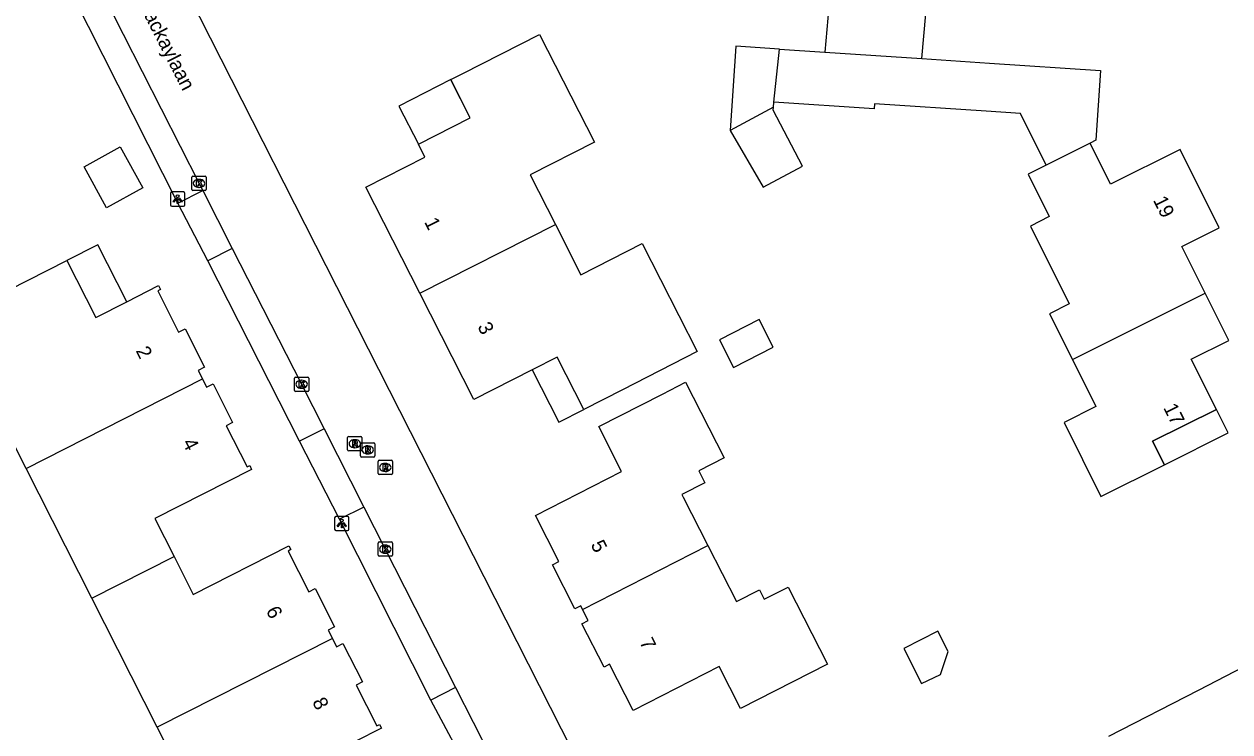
# Model space of a CAD drawing. Extents: x 162722 to 165099, y 384721 to 386283.
# Drawn here: x 163786.3 to 163870.5, y 385114.3 to 385163.7 of the extents above; entities that cross this region are included whole.
import ezdxf

# ---------------------------------------------------------------- set-up
doc = ezdxf.new("R2010")
doc.units = 0
for name, color, linetype in [('IMGEO_Kolk', 7, 'Continuous'), ('IMGEO_Lichtpunt', 7, 'Continuous'), ('IMGEO_Openbare_ruimte_label', 7, 'Continuous'), ('IMGEO_Pand', 7, 'Continuous'), ('IMGEO_Pand_nummerreeks', 7, 'Continuous'), ('IMGEO_Pand_overbouw', 7, 'Continuous'), ('IMGEO_Rijbaan_lokaal_open', 7, 'Continuous'), ('IMGEO_Rioolput', 7, 'Continuous'), ('IMGEO_Voetpad_open', 7, 'Continuous')]:
    doc.layers.add(name, color=color, linetype=linetype)

msp = doc.modelspace()

# ---------------------------------------------------------------- linework, layer by layer
at = {"layer": 'IMGEO_Kolk'}
for p, q in [((163798.018, 385152.166), (163798.018, 385153.018)), ((163798.093, 385153.092), (163798.945, 385153.092)), ((163798.506, 385152.872), (163798.531, 385152.872)), ((163799.019, 385153.018), (163799.019, 385152.166)), ((163798.945, 385152.092), (163798.093, 385152.092)), ((163798.529, 385152.312), (163798.504, 385152.312)), ((163805.184, 385138.137), (163805.184, 385138.989)), ((163805.259, 385139.063), (163806.111, 385139.063)), ((163805.672, 385138.843), (163805.697, 385138.843)), ((163806.185, 385138.989), (163806.185, 385138.137)), ((163806.111, 385138.063), (163805.259, 385138.063)), ((163805.695, 385138.283), (163805.67, 385138.283)), ((163811.028, 385126.623), (163811.028, 385127.475)), ((163811.103, 385127.549), (163811.955, 385127.549)), ((163811.539, 385126.769), (163811.514, 385126.769)), ((163811.516, 385127.329), (163811.541, 385127.329)), ((163812.029, 385127.475), (163812.029, 385126.623)), ((163811.955, 385126.549), (163811.103, 385126.549))]:
    msp.add_line(p, q, dxfattribs=at)
for points in [[(163798.018, 385152.166), (163798.018, 385153.018)], [(163798.093, 385153.092), (163798.945, 385153.092)], [(163799.019, 385153.018), (163799.019, 385152.166)], [(163798.945, 385152.092), (163798.093, 385152.092)], [(163798.339, 385152.792), (163798.462, 385152.792), (163798.462, 385152.641), (163798.592, 385152.792), (163798.756, 385152.792), (163798.61, 385152.641), (163798.763, 385152.392), (163798.611, 385152.392), (163798.526, 385152.556), (163798.462, 385152.489), (163798.462, 385152.392), (163798.339, 385152.392), (163798.339, 385152.792)], [(163805.184, 385138.137), (163805.184, 385138.989)], [(163805.259, 385139.063), (163806.111, 385139.063)], [(163805.505, 385138.763), (163805.628, 385138.763), (163805.628, 385138.612), (163805.758, 385138.763), (163805.922, 385138.763), (163805.776, 385138.612), (163805.929, 385138.363), (163805.777, 385138.363), (163805.692, 385138.527), (163805.628, 385138.46), (163805.628, 385138.363), (163805.505, 385138.363), (163805.505, 385138.763)], [(163806.185, 385138.989), (163806.185, 385138.137)], [(163806.111, 385138.063), (163805.259, 385138.063)], [(163811.028, 385126.623), (163811.028, 385127.475)], [(163811.103, 385127.549), (163811.955, 385127.549)], [(163811.349, 385127.249), (163811.472, 385127.249), (163811.472, 385127.098), (163811.602, 385127.249), (163811.766, 385127.249), (163811.62, 385127.098), (163811.773, 385126.849), (163811.621, 385126.849), (163811.536, 385127.013), (163811.472, 385126.946), (163811.472, 385126.849), (163811.349, 385126.849), (163811.349, 385127.249)], [(163812.029, 385127.475), (163812.029, 385126.623)], [(163811.955, 385126.549), (163811.103, 385126.549)]]:
    msp.add_lwpolyline(points, dxfattribs=at)
for centre, start, end in [((163798.095, 385153.016), 91.55205, 178.44795), ((163798.095, 385153.016), 91.55205, 178.44795), ((163798.943, 385153.016), 1.55205, 88.44795), ((163798.943, 385153.016), 1.55205, 88.44795), ((163798.095, 385152.168), 181.55205, 268.44795), ((163798.095, 385152.168), 181.55205, 268.44795), ((163798.943, 385152.168), 271.55205, 358.44795), ((163798.943, 385152.168), 271.55205, 358.44795), ((163805.261, 385138.987), 91.55205, 178.44795), ((163805.261, 385138.987), 91.55205, 178.44795), ((163806.109, 385138.987), 1.55205, 88.44795), ((163806.109, 385138.987), 1.55205, 88.44795), ((163805.261, 385138.139), 181.55205, 268.44795), ((163805.261, 385138.139), 181.55205, 268.44795), ((163806.109, 385138.139), 271.55205, 358.44795), ((163806.109, 385138.139), 271.55205, 358.44795), ((163811.105, 385127.473), 91.55205, 178.44795), ((163811.105, 385127.473), 91.55205, 178.44795), ((163811.953, 385127.473), 1.55205, 88.44795), ((163811.953, 385127.473), 1.55205, 88.44795), ((163811.105, 385126.625), 181.55205, 268.44795), ((163811.105, 385126.625), 181.55205, 268.44795), ((163811.953, 385126.625), 271.55205, 358.44795), ((163811.953, 385126.625), 271.55205, 358.44795)]:
    msp.add_arc(centre, 0.0765, start, end, dxfattribs=at)
for centre, major_axis, ratio, start_param, end_param in [((163798.505, 385152.592), (-0.387, 0.002), 0.722429, 4.712389, 7.853982), ((163798.53, 385152.592), (-0.39, 0.002), 0.717154, 1.570796, 4.712389), ((163805.671, 385138.563), (-0.387, 0.002), 0.722429, 4.712389, 7.853982), ((163805.696, 385138.563), (-0.39, 0.002), 0.717154, 1.570796, 4.712389), ((163811.515, 385127.049), (-0.387, 0.002), 0.722429, 4.712389, 7.853982), ((163811.54, 385127.049), (-0.39, 0.002), 0.717154, 1.570796, 4.712389)]:
    msp.add_ellipse(centre, major_axis=major_axis, ratio=ratio, start_param=start_param, end_param=end_param, dxfattribs=at)
at = {"layer": 'IMGEO_Lichtpunt'}
for p, q in [((163796.524, 385151.894), (163796.524, 385151.087)), ((163796.524, 385151.894), (163796.524, 385151.087)), ((163797.426, 385151.989), (163796.618, 385151.989)), ((163797.426, 385151.989), (163796.618, 385151.989)), ((163797.52, 385151.087), (163797.52, 385151.894)), ((163797.52, 385151.087), (163797.52, 385151.894)), ((163796.618, 385150.993), (163797.426, 385150.993)), ((163796.618, 385150.993), (163797.426, 385150.993)), ((163808.89, 385129.338), (163808.082, 385129.338)), ((163808.89, 385129.338), (163808.082, 385129.338)), ((163807.988, 385129.243), (163807.988, 385128.436)), ((163807.988, 385129.243), (163807.988, 385128.436)), ((163808.984, 385128.436), (163808.984, 385129.243)), ((163808.984, 385128.436), (163808.984, 385129.243)), ((163808.082, 385128.342), (163808.89, 385128.342)), ((163808.082, 385128.342), (163808.89, 385128.342))]:
    msp.add_line(p, q, dxfattribs=at)
for points in [[(163796.898, 385151.558), (163796.937, 385151.53), (163796.749, 385151.268), (163796.711, 385151.295), (163796.898, 385151.558)], [(163797, 385151.51), (163797.047, 385151.51), (163797.047, 385151.188), (163797, 385151.188), (163797, 385151.51)], [(163797.11, 385151.53), (163797.148, 385151.557), (163797.335, 385151.295), (163797.296, 385151.267), (163797.11, 385151.53)], [(163808.362, 385128.907), (163808.401, 385128.879), (163808.213, 385128.617), (163808.175, 385128.644), (163808.362, 385128.907)], [(163808.464, 385128.859), (163808.511, 385128.859), (163808.511, 385128.537), (163808.464, 385128.537), (163808.464, 385128.859)], [(163808.574, 385128.879), (163808.612, 385128.906), (163808.799, 385128.644), (163808.76, 385128.616), (163808.574, 385128.879)]]:
    msp.add_lwpolyline(points, dxfattribs=at)
for centre in [(163797.023, 385151.692), (163808.487, 385129.041)]:
    msp.add_circle(centre, 0.0994, dxfattribs=at)
for centre, start, end in [((163796.618, 385151.894), 90, 180), ((163796.618, 385151.894), 90, 180), ((163797.426, 385151.894), 0, 90), ((163797.426, 385151.894), 0, 90), ((163796.618, 385151.087), 180, 270), ((163796.618, 385151.087), 180, 270), ((163797.426, 385151.087), 270, 0), ((163797.426, 385151.087), 270, 360), ((163808.082, 385129.243), 90, 180), ((163808.082, 385129.243), 90, 180), ((163808.89, 385129.243), 0, 90), ((163808.89, 385129.243), 0, 90), ((163808.082, 385128.436), 180, 270), ((163808.082, 385128.436), 180, 270), ((163808.89, 385128.436), 270, 0), ((163808.89, 385128.436), 270, 360)]:
    msp.add_arc(centre, 0.0946, start, end, dxfattribs=at)
at = {"layer": 'IMGEO_Pand'}
for points in [[(163849.004, 385161.308), (163849.574, 385167.833), (163846.654, 385168.088), (163846.349, 385164.592), (163842.512, 385164.927), (163842.236, 385161.756)], [(163813.938, 385144.914), (163810.168, 385152.323), (163814.293, 385154.423), (163813.837, 385155.319), (163817.463, 385157.165), (163816.114, 385159.815), (163816.104, 385159.834), (163816.935, 385160.257), (163822.304, 385162.989), (163826.131, 385155.469), (163821.646, 385153.187), (163823.405, 385149.73)], [(163839.05, 385161.967), (163836.005, 385162.168), (163835.618, 385156.285)], [(163838.668, 385158.271), (163839.05, 385161.967)], [(163839.05, 385161.967), (163842.236, 385161.756)], [(163842.236, 385161.756), (163849.004, 385161.308)], [(163849.004, 385161.308), (163853.72, 385160.996), (163861.486, 385160.482), (163861.162, 385155.597), (163860.753, 385155.392)], [(163838.643, 385157.906), (163835.618, 385156.285)], [(163835.618, 385156.285), (163837.917, 385152.331), (163840.663, 385153.791), (163838.63, 385157.712), (163838.643, 385157.906)], [(163838.643, 385157.906), (163838.668, 385158.271)], [(163857.694, 385153.864), (163855.892, 385157.472), (163853.497, 385157.631), (163845.705, 385158.147), (163845.682, 385157.807), (163838.668, 385158.271)], [(163860.753, 385155.392), (163857.694, 385153.864)], [(163868.796, 385144.926), (163867.165, 385148.192), (163869.766, 385149.491), (163867.036, 385154.958), (163862.181, 385152.533), (163860.753, 385155.392)], [(163790.484, 385153.749), (163793.007, 385155.137), (163794.583, 385152.271), (163792.06, 385150.883), (163790.484, 385153.749)], [(163857.694, 385153.864), (163856.425, 385153.23), (163857.905, 385150.266), (163856.586, 385149.607), (163859.298, 385144.177), (163857.921, 385143.489), (163859.516, 385140.294)], [(163823.405, 385149.73), (163825.194, 385146.215), (163829.478, 385148.395), (163833.322, 385140.84), (163828.1, 385138.182), (163825.391, 385136.804), (163823.527, 385140.465), (163821.78, 385139.576), (163817.709, 385137.504), (163813.938, 385144.914)], [(163813.938, 385144.914), (163823.405, 385149.73)], [(163786.435, 385132.69), (163781.966, 385141.503), (163781.586, 385142.251), (163781.163, 385143.084), (163789.289, 385147.205), (163791.308, 385143.224), (163793.474, 385144.323), (163795.698, 385145.451), (163795.835, 385145.182), (163795.637, 385145.081), (163797.093, 385142.212), (163797.542, 385142.44), (163798.906, 385139.749), (163798.457, 385139.521), (163798.753, 385138.939)], [(163859.516, 385140.294), (163861.158, 385137.007), (163858.935, 385135.897), (163861.513, 385130.734), (163865.942, 385132.946), (163865.125, 385134.583), (163869.574, 385136.804), (163867.823, 385140.309), (163870.447, 385141.619), (163868.796, 385144.926)], [(163859.516, 385140.294), (163868.796, 385144.926)], [(163834.878, 385141.666), (163835.859, 385139.74), (163838.629, 385141.15), (163837.649, 385143.077), (163834.878, 385141.666)], [(163786.435, 385132.69), (163798.753, 385138.939)], [(163798.753, 385138.939), (163799.049, 385138.355), (163799.498, 385138.583), (163800.862, 385135.892), (163800.42, 385135.65), (163801.869, 385132.795), (163802.067, 385132.896), (163802.185, 385132.616), (163795.431, 385129.191), (163796.775, 385126.542)], [(163825.307, 385122.835), (163825.174, 385123.095), (163824.775, 385122.891), (163823.203, 385125.962), (163823.654, 385126.193), (163822.014, 385129.399), (163828.033, 385132.477), (163826.434, 385135.603), (163830.886, 385137.881), (163832.494, 385138.703), (163835.197, 385133.422), (163833.423, 385132.515), (163833.85, 385131.681), (163832.243, 385130.859), (163832.341, 385130.668), (163834.062, 385127.304)], [(163791.032, 385123.624), (163786.435, 385132.69)], [(163796.775, 385126.542), (163798.118, 385123.893), (163804.799, 385127.282), (163804.935, 385127.015), (163804.739, 385126.915), (163806.185, 385124.065), (163806.631, 385124.291), (163807.986, 385121.618), (163807.54, 385121.392), (163807.834, 385120.811)], [(163834.062, 385127.304), (163836.068, 385123.385), (163837.657, 385124.198), (163837.991, 385123.545), (163839.664, 385124.402), (163842.414, 385119.027), (163836.349, 385115.925), (163834.851, 385118.852), (163828.845, 385115.779), (163827.194, 385119.006), (163826.807, 385118.808), (163825.256, 385121.841), (163825.699, 385122.068), (163825.307, 385122.835)], [(163825.307, 385122.835), (163834.062, 385127.304)], [(163791.032, 385123.624), (163796.775, 385126.542)], [(163795.605, 385114.608), (163791.032, 385123.624)], [(163847.741, 385120.103), (163848.982, 385117.676), (163850.315, 385118.305), (163850.85, 385119.908), (163850.126, 385121.323), (163847.741, 385120.103)], [(163807.834, 385120.811), (163795.605, 385114.608)], [(163807.834, 385120.811), (163808.127, 385120.234), (163808.573, 385120.46), (163809.928, 385117.788), (163809.482, 385117.562), (163810.928, 385114.712), (163811.124, 385114.812), (163811.259, 385114.544), (163809.431, 385113.617), (163804.584, 385111.158), (163805.952, 385108.461)], [(163868.247, 385101.909), (163868.825, 385102.207), (163869.054, 385101.764), (163871.718, 385103.133), (163871.489, 385103.576), (163874.329, 385105.037), (163874.429, 385104.841), (163874.695, 385104.977), (163872.125, 385109.975), (163871.668, 385110.865), (163876.027, 385113.106), (163872.753, 385119.473), (163868.307, 385117.187), (163862.048, 385113.969)], [(163800.201, 385105.546), (163795.605, 385114.608)]]:
    msp.add_lwpolyline(points, dxfattribs=at)
at = {"layer": 'IMGEO_Pand_overbouw'}
for points in [[(163816.104, 385159.834), (163812.478, 385157.989), (163813.837, 385155.319), (163817.463, 385157.165)], [(163791.455, 385148.303), (163789.289, 385147.205), (163791.308, 385143.224), (163793.474, 385144.323)], [(163823.527, 385140.465), (163821.78, 385139.576), (163823.644, 385135.914), (163825.391, 385136.804)], [(163870.391, 385135.167), (163869.574, 385136.804), (163865.125, 385134.583), (163865.942, 385132.946)]]:
    msp.add_lwpolyline(points, close=True, dxfattribs=at)
at = {"layer": 'IMGEO_Rijbaan_lokaal_open'}
for points in [[(163789.008, 385183.038), (163818.416, 385125.146), (163829.972, 385102.357), (163838.425, 385085.655)], [(163784.431, 385180.42), (163785.452, 385178.417), (163791.894, 385165.642), (163798.519, 385152.592), (163798.773, 385152.083)], [(163798.773, 385152.083), (163800.827, 385148.034)], [(163800.827, 385148.034), (163805.685, 385138.563), (163807.264, 385135.445)], [(163807.264, 385135.445), (163810.036, 385129.99)], [(163810.036, 385129.99), (163816.441, 385117.378)], [(163816.441, 385117.378), (163818.893, 385112.55), (163819.19, 385111.977)]]:
    msp.add_lwpolyline(points, dxfattribs=at)
at = {"layer": 'IMGEO_Rioolput'}
for p, q in [((163808.898, 385133.986), (163808.898, 385134.838)), ((163808.973, 385134.912), (163809.825, 385134.912)), ((163809.386, 385134.692), (163809.411, 385134.692)), ((163809.798, 385133.556), (163809.798, 385134.408)), ((163809.873, 385134.482), (163810.725, 385134.482)), ((163809.899, 385134.838), (163809.899, 385133.986)), ((163810.799, 385134.408), (163810.799, 385133.556)), ((163809.825, 385133.912), (163808.973, 385133.912)), ((163809.409, 385134.132), (163809.384, 385134.132)), ((163810.725, 385133.482), (163809.873, 385133.482)), ((163810.309, 385133.702), (163810.284, 385133.702)), ((163810.286, 385134.262), (163810.311, 385134.262)), ((163811.026, 385132.327), (163811.026, 385133.179)), ((163811.101, 385133.253), (163811.953, 385133.253)), ((163811.514, 385133.033), (163811.539, 385133.033)), ((163812.027, 385133.179), (163812.027, 385132.327)), ((163811.953, 385132.253), (163811.101, 385132.253)), ((163811.537, 385132.473), (163811.512, 385132.473))]:
    msp.add_line(p, q, dxfattribs=at)
for points in [[(163808.898, 385133.986), (163808.898, 385134.838)], [(163808.973, 385134.912), (163809.825, 385134.912)], [(163809.487, 385134.61), (163809.235, 385134.612), (163809.235, 385134.212)], [(163809.235, 385134.212), (163809.359, 385134.212), (163809.359, 385134.374), (163809.37, 385134.374)], [(163809.413, 385134.531), (163809.359, 385134.531), (163809.359, 385134.45)], [(163809.359, 385134.45), (163809.411, 385134.45)], [(163809.417, 385134.345), (163809.488, 385134.212), (163809.628, 385134.212), (163809.563, 385134.338)], [(163809.798, 385133.556), (163809.798, 385134.408)], [(163809.873, 385134.482), (163810.725, 385134.482)], [(163809.899, 385134.838), (163809.899, 385133.986)], [(163810.799, 385134.408), (163810.799, 385133.556)], [(163809.825, 385133.912), (163808.973, 385133.912)], [(163810.725, 385133.482), (163809.873, 385133.482)], [(163810.387, 385134.18), (163810.135, 385134.182), (163810.135, 385133.782)], [(163810.135, 385133.782), (163810.259, 385133.782), (163810.259, 385133.944), (163810.27, 385133.944)], [(163810.313, 385134.101), (163810.259, 385134.101), (163810.259, 385134.02)], [(163810.259, 385134.02), (163810.311, 385134.02)], [(163810.317, 385133.915), (163810.388, 385133.782), (163810.528, 385133.782), (163810.463, 385133.908)], [(163811.026, 385132.327), (163811.026, 385133.179)], [(163811.101, 385133.253), (163811.953, 385133.253)], [(163811.615, 385132.951), (163811.363, 385132.953), (163811.363, 385132.553)], [(163811.363, 385132.553), (163811.487, 385132.553), (163811.487, 385132.715), (163811.498, 385132.715)], [(163811.541, 385132.872), (163811.487, 385132.872), (163811.487, 385132.791)], [(163811.487, 385132.791), (163811.539, 385132.791)], [(163811.545, 385132.686), (163811.616, 385132.553), (163811.756, 385132.553), (163811.691, 385132.679)], [(163812.027, 385133.179), (163812.027, 385132.327)], [(163811.953, 385132.253), (163811.101, 385132.253)]]:
    msp.add_lwpolyline(points, dxfattribs=at)
for centre, radius, start, end in [((163808.975, 385134.836), 0.0765, 91.55205, 178.44795), ((163808.975, 385134.836), 0.0765, 91.55205, 178.44795), ((163809.369, 385134.321), 0.0533, 26.02933, 88.69889), ((163809.395, 385134.639), 0.19, 274.7715, 282.96867), ((163809.419, 385134.435), 0.0964, 77.00612, 93.18647), ((163809.433, 385134.492), 0.0378, 276.66336, 79.67722), ((163809.486, 385134.5), 0.109, 350.36119, 89.41601), ((163809.484, 385134.5), 0.112, 277.58423, 350.98172), ((163809.468, 385134.285), 0.108, 29.51342, 73.79051), ((163809.875, 385134.406), 0.0765, 91.55205, 178.44795), ((163809.875, 385134.406), 0.0765, 91.55205, 178.44795), ((163809.823, 385134.836), 0.0765, 1.55205, 88.44795), ((163809.823, 385134.836), 0.0765, 1.55205, 88.44795), ((163810.723, 385134.406), 0.0765, 1.55205, 88.44795), ((163810.723, 385134.406), 0.0765, 1.55205, 88.44795), ((163808.975, 385133.988), 0.0765, 181.55205, 268.44795), ((163808.975, 385133.988), 0.0765, 181.55205, 268.44795), ((163809.875, 385133.558), 0.0765, 181.55205, 268.44795), ((163809.875, 385133.558), 0.0765, 181.55205, 268.44795), ((163809.823, 385133.988), 0.0765, 271.55205, 358.44795), ((163809.823, 385133.988), 0.0765, 271.55205, 358.44795), ((163810.269, 385133.891), 0.0533, 26.02933, 88.69889), ((163810.295, 385134.209), 0.19, 274.7715, 282.96867), ((163810.319, 385134.005), 0.0964, 77.00612, 93.18647), ((163810.333, 385134.062), 0.0378, 276.66336, 79.67722), ((163810.386, 385134.07), 0.109, 350.36119, 89.41601), ((163810.384, 385134.07), 0.112, 277.58423, 350.98172), ((163810.368, 385133.855), 0.108, 29.51342, 73.79051), ((163810.723, 385133.558), 0.0765, 271.55205, 358.44795), ((163810.723, 385133.558), 0.0765, 271.55205, 358.44795), ((163811.103, 385133.177), 0.0765, 91.55205, 178.44795), ((163811.103, 385133.177), 0.0765, 91.55205, 178.44795), ((163811.497, 385132.662), 0.0533, 26.02933, 88.69889), ((163811.523, 385132.98), 0.19, 274.7715, 282.96867), ((163811.547, 385132.776), 0.0964, 77.00612, 93.18647), ((163811.561, 385132.833), 0.0378, 276.66336, 79.67722), ((163811.614, 385132.841), 0.109, 350.36119, 89.41601), ((163811.612, 385132.841), 0.112, 277.58423, 350.98172), ((163811.596, 385132.626), 0.108, 29.51342, 73.79051), ((163811.951, 385133.177), 0.0765, 1.55205, 88.44795), ((163811.951, 385133.177), 0.0765, 1.55205, 88.44795), ((163811.103, 385132.329), 0.0765, 181.55205, 268.44795), ((163811.103, 385132.329), 0.0765, 181.55205, 268.44795), ((163811.951, 385132.329), 0.0765, 271.55205, 358.44795), ((163811.951, 385132.329), 0.0765, 271.55205, 358.44795)]:
    msp.add_arc(centre, radius, start, end, dxfattribs=at)
for centre, major_axis, ratio, start_param, end_param in [((163809.385, 385134.412), (-0.387, 0.002), 0.722429, 4.712389, 7.853982), ((163809.41, 385134.412), (-0.39, 0.002), 0.717154, 1.570796, 4.712389), ((163810.285, 385133.982), (-0.387, 0.002), 0.722429, 4.712389, 7.853982), ((163810.31, 385133.982), (-0.39, 0.002), 0.717154, 1.570796, 4.712389), ((163811.513, 385132.753), (-0.387, 0.002), 0.722429, 4.712389, 7.853982), ((163811.538, 385132.753), (-0.39, 0.002), 0.717154, 1.570796, 4.712389)]:
    msp.add_ellipse(centre, major_axis=major_axis, ratio=ratio, start_param=start_param, end_param=end_param, dxfattribs=at)
at = {"layer": 'IMGEO_Voetpad_open'}
for points in [[(163797.047, 385151.214), (163789.743, 385165.63), (163782.429, 385180.056)], [(163797.047, 385151.214), (163798.773, 385152.083)], [(163799.125, 385147.174), (163797.047, 385151.214)], [(163800.827, 385148.034), (163799.125, 385147.174)], [(163805.546, 385134.581), (163799.125, 385147.174)], [(163807.264, 385135.445), (163805.546, 385134.581)], [(163808.329, 385129.137), (163805.546, 385134.581)], [(163810.036, 385129.99), (163808.329, 385129.137)], [(163814.72, 385116.503), (163808.329, 385129.137)], [(163816.441, 385117.378), (163814.72, 385116.503)], [(163817.57, 385111.145), (163814.72, 385116.503)]]:
    msp.add_lwpolyline(points, dxfattribs=at)

# ---------------------------------------------------------------- texts
at = {"layer": 'IMGEO_Openbare_ruimte_label'}
msp.add_text('Mackaylaan', height=1, rotation=297.07775, dxfattribs=at).set_placement((163794.151, 385165.333))
at = {"layer": 'IMGEO_Pand_nummerreeks'}
for s, rotation, p in [('19', 296.53347, (163865.138, 385151.417)), ('1', 296.96891, (163814.226, 385149.904)), ('3', 296.96891, (163817.944, 385142.597)), ('2', 296.89443, (163794.075, 385140.908)), ('17', 296.53919, (163865.845, 385136.93)), ('4', 296.89668, (163797.33, 385134.493)), ('5', 296.6366, (163825.851, 385127.37)), ('6', 296.89134, (163803.169, 385122.758)), ('7', 296.6366, (163829.266, 385120.56)), ('8', 296.89497, (163806.402, 385116.386))]:
    msp.add_text(s, height=1, rotation=rotation, dxfattribs=at).set_placement(p)

doc.saveas('drawing.dxf')
